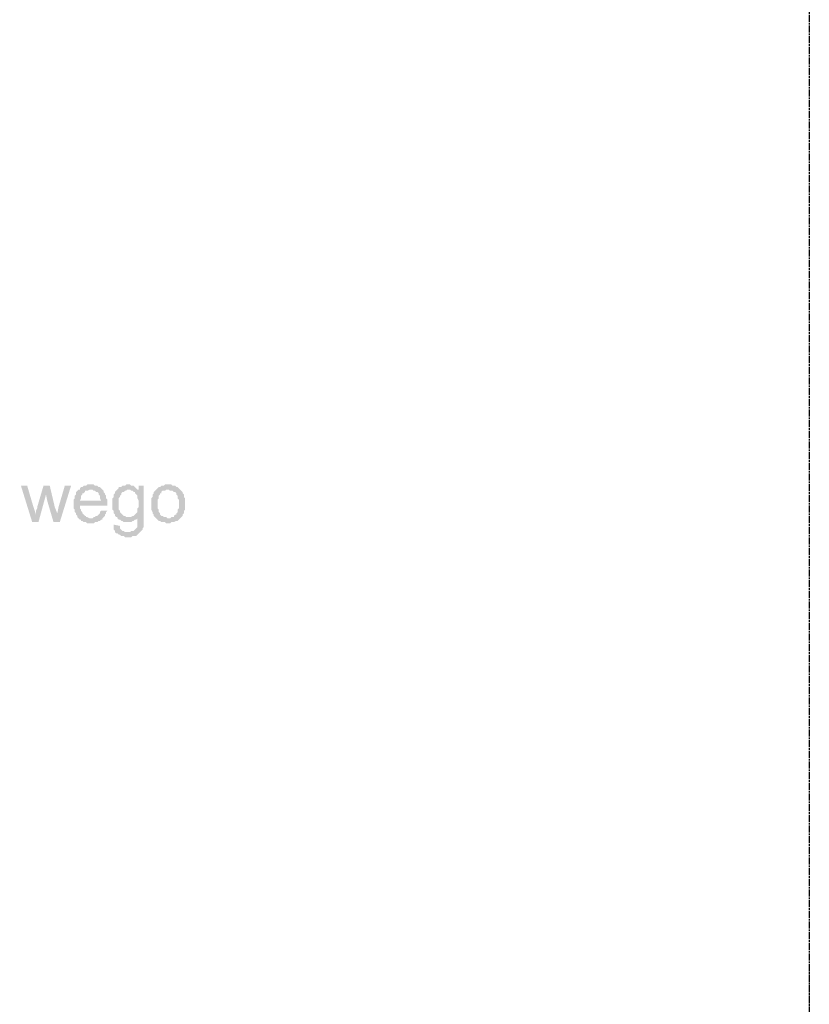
# Model space of a CAD drawing. Header units: millimetres. Extents: x -523 to 1404227, y -783705 to 1038705.
# Tile 432 of 508: x 711143 to 713810, y 231822 to 235146. Entities that reach past the tile are written whole.
import ezdxf

# ---------------------------------------------------------------- set-up
doc = ezdxf.new("R2010")
doc.units = ezdxf.units.MM
doc.linetypes.add('ACAD_ISO08W100', pattern=[36, 24, -3, 6, -3])
doc.layers.add('!!ELEKTRYKA', color=7, linetype='Continuous')

msp = doc.modelspace()

# ---------------------------------------------------------------- hatches: boundary and pattern name
at = {"layer": '!!ELEKTRYKA', "linetype": 'ACAD_ISO08W100'}
for points in [[(711168.23, 233572.51), (711147.06, 233572.51), (711185.16, 233449.74), (711197.86, 233475.15), (711189.4, 233500.55)], [(711244.43, 233572.51), (711223.26, 233572.51), (711202.1, 233500.55), (711202.1, 233496.31), (711197.86, 233487.85), (711197.86, 233483.61), (711197.86, 233479.38), (711197.86, 233475.15), (711197.86, 233475.15), (711185.16, 233449.74), (711206.33, 233449.74), (711231.73, 233542.88)], [(711244.43, 233572.51), (711231.73, 233542.88), (711235.96, 233521.71), (711257.13, 233449.74), (711269.83, 233479.38), (711261.37, 233500.55)], [(711316.4, 233572.51), (711295.23, 233572.51), (711274.07, 233500.55), (711269.83, 233479.38), (711257.13, 233449.74), (711278.3, 233449.74)], [(711341.8, 233559.81), (711341.8, 233559.81), (711337.57, 233555.58), (711333.33, 233551.35), (711333.33, 233547.11), (711333.33, 233542.88), (711329.1, 233538.65), (711329.1, 233534.41), (711329.1, 233530.18), (711324.87, 233525.95), (711324.87, 233521.71), (711324.87, 233517.48), (711324.87, 233509.01), (711324.87, 233504.78), (711324.87, 233500.55), (711324.87, 233496.31), (711329.1, 233492.08), (711329.1, 233487.85), (711329.1, 233483.61), (711333.33, 233479.38), (711333.33, 233475.15), (711337.57, 233470.91), (711337.57, 233466.68), (711341.8, 233462.45), (711384.13, 233462.45), (711384.13, 233462.45), (711379.9, 233462.45), (711371.43, 233466.68), (711367.2, 233466.68), (711367.2, 233470.91), (711362.97, 233470.91), (711358.73, 233475.15), (711358.73, 233475.15), (711354.5, 233479.38), (711354.5, 233483.61), (711350.27, 233487.85), (711350.27, 233492.08), (711346.03, 233496.31), (711346.03, 233500.55), (711346.03, 233504.78), (711439.17, 233504.78), (711439.17, 233509.01), (711439.17, 233513.25), (711439.17, 233517.48), (711439.17, 233521.71), (711346.03, 233521.71), (711346.03, 233521.71), (711350.27, 233530.18), (711350.27, 233534.41), (711350.27, 233538.65), (711354.5, 233542.88), (711354.5, 233547.11), (711358.73, 233547.11), (711362.97, 233551.35), (711362.97, 233555.58), (711367.2, 233555.58), (711371.43, 233555.58), (711379.9, 233559.81), (711384.13, 233559.81)], [(711384.13, 233576.75), (711371.43, 233576.75), (711367.2, 233572.51), (711358.73, 233572.51), (711354.5, 233568.28), (711350.27, 233568.28), (711346.03, 233564.05), (711346.03, 233559.81), (711341.8, 233559.81), (711384.13, 233559.81), (711384.13, 233559.81), (711388.37, 233559.81), (711392.6, 233555.58), (711396.84, 233555.58), (711401.07, 233551.35), (711405.3, 233551.35), (711409.54, 233547.11), (711409.54, 233547.11), (711409.54, 233542.88), (711413.77, 233538.65), (711413.77, 233534.41), (711413.77, 233530.18), (711418, 233521.71), (711346.03, 233521.71), (711439.17, 233521.71), (711439.17, 233525.95), (711434.94, 233530.18), (711434.94, 233534.41), (711434.94, 233538.65), (711430.7, 233542.88), (711430.7, 233547.11), (711426.47, 233551.35), (711426.47, 233555.58), (711422.24, 233559.81), (711422.24, 233559.81), (711418, 233564.05), (711413.77, 233568.28), (711409.54, 233568.28), (711405.3, 233572.51), (711401.07, 233572.51), (711396.84, 233572.51), (711392.6, 233576.75), (711388.37, 233576.75)], [(711473.04, 233559.81), (711468.8, 233555.58), (711464.57, 233551.35), (711464.57, 233547.11), (711460.34, 233542.88), (711460.34, 233542.88), (711460.34, 233538.65), (711460.34, 233534.41), (711456.1, 233530.18), (711456.1, 233525.95), (711456.1, 233521.71), (711456.1, 233517.48), (711456.1, 233513.25), (711456.1, 233513.25), (711456.1, 233504.78), (711456.1, 233500.55), (711456.1, 233496.31), (711456.1, 233492.08), (711460.34, 233487.85), (711460.34, 233483.61), (711460.34, 233479.38), (711464.57, 233475.15), (711464.57, 233470.91), (711468.8, 233466.68), (711473.04, 233466.68), (711473.04, 233462.45), (711477.27, 233458.21), (711481.5, 233458.21), (711485.74, 233453.98), (711489.97, 233453.98), (711494.2, 233449.74), (711498.44, 233449.74), (711502.67, 233449.74), (711506.9, 233449.74), (711511.14, 233449.74), (711515.37, 233449.74), (711519.6, 233449.74), (711523.84, 233453.98), (711528.07, 233453.98), (711532.31, 233458.21), (711536.54, 233458.21), (711540.77, 233462.45), (711540.77, 233466.68), (711561.94, 233466.68), (711511.14, 233466.68), (711506.9, 233466.68), (711502.67, 233466.68), (711498.44, 233470.91), (711494.2, 233470.91), (711489.97, 233475.15), (711485.74, 233479.38), (711485.74, 233479.38), (711485.74, 233479.38), (711481.5, 233483.61), (711481.5, 233487.85), (711477.27, 233492.08), (711477.27, 233496.31), (711477.27, 233500.55), (711477.27, 233509.01), (711477.27, 233513.25), (711477.27, 233517.48), (711477.27, 233521.71), (711477.27, 233525.95), (711477.27, 233530.18), (711481.5, 233534.41), (711481.5, 233538.65), (711485.74, 233542.88), (711485.74, 233547.11), (711489.97, 233551.35), (711494.2, 233551.35), (711498.44, 233555.58), (711502.67, 233555.58), (711506.9, 233559.81), (711511.14, 233559.81)], [(711506.9, 233576.75), (711506.9, 233576.75), (711502.67, 233576.75), (711498.44, 233572.51), (711494.2, 233572.51), (711489.97, 233572.51), (711485.74, 233568.28), (711481.5, 233568.28), (711477.27, 233568.28), (711477.27, 233564.05), (711473.04, 233559.81), (711511.14, 233559.81), (711515.37, 233559.81), (711519.6, 233555.58), (711545.01, 233559.81), (711545.01, 233559.81), (711540.77, 233559.81), (711536.54, 233564.05), (711532.31, 233568.28), (711532.31, 233568.28), (711528.07, 233572.51), (711523.84, 233572.51), (711519.6, 233572.51), (711515.37, 233576.75)], [(711561.94, 233572.51), (711545.01, 233572.51), (711545.01, 233559.81), (711519.6, 233555.58), (711523.84, 233555.58), (711528.07, 233551.35), (711532.31, 233551.35), (711532.31, 233547.11), (711536.54, 233542.88), (711536.54, 233542.88), (711540.77, 233538.65), (711540.77, 233534.41), (711540.77, 233530.18), (711545.01, 233521.71), (711545.01, 233517.48), (711545.01, 233513.25), (711545.01, 233509.01), (711545.01, 233500.55), (711540.77, 233496.31), (711540.77, 233492.08), (711540.77, 233487.85), (711540.77, 233483.61), (711536.54, 233479.38), (711536.54, 233479.38), (711532.31, 233475.15), (711528.07, 233470.91), (711523.84, 233470.91), (711519.6, 233466.68), (711515.37, 233466.68), (711511.14, 233466.68), (711561.94, 233466.68)], [(711604.27, 233559.81), (711600.04, 233555.58), (711595.81, 233551.35), (711595.81, 233547.11), (711591.57, 233542.88), (711591.57, 233542.88), (711591.57, 233534.41), (711587.34, 233530.18), (711587.34, 233525.95), (711587.34, 233521.71), (711587.34, 233517.48), (711587.34, 233513.25), (711587.34, 233509.01), (711587.34, 233504.78), (711587.34, 233500.55), (711587.34, 233496.31), (711587.34, 233492.08), (711591.57, 233483.61), (711591.57, 233479.38), (711591.57, 233479.38), (711595.81, 233475.15), (711595.81, 233470.91), (711600.04, 233466.68), (711604.27, 233462.45), (711642.37, 233462.45), (711642.37, 233462.45), (711638.14, 233466.68), (711633.91, 233466.68), (711629.67, 233466.68), (711625.44, 233470.91), (711621.21, 233470.91), (711616.97, 233475.15), (711616.97, 233475.15), (711616.97, 233479.38), (711612.74, 233483.61), (711612.74, 233487.85), (711612.74, 233492.08), (711608.51, 233496.31), (711608.51, 233500.55), (711608.51, 233504.78), (711608.51, 233513.25), (711608.51, 233513.25), (711608.51, 233517.48), (711608.51, 233521.71), (711608.51, 233525.95), (711612.74, 233530.18), (711612.74, 233534.41), (711612.74, 233538.65), (711616.97, 233542.88), (711616.97, 233547.11), (711621.21, 233547.11), (711621.21, 233551.35), (711625.44, 233555.58), (711629.67, 233555.58), (711633.91, 233555.58), (711638.14, 233559.81), (711642.37, 233559.81)], [(711642.37, 233576.75), (711633.91, 233576.75), (711629.67, 233572.51), (711621.21, 233572.51), (711616.97, 233568.28), (711612.74, 233568.28), (711608.51, 233564.05), (711604.27, 233559.81), (711604.27, 233559.81), (711604.27, 233559.81), (711642.37, 233559.81), (711646.61, 233559.81), (711650.84, 233555.58), (711655.08, 233555.58), (711659.31, 233555.58), (711663.54, 233551.35), (711667.78, 233551.35), (711672.01, 233547.11), (711672.01, 233542.88), (711676.24, 233538.65), (711676.24, 233534.41), (711676.24, 233530.18), (711680.48, 233525.95), (711680.48, 233521.71), (711680.48, 233517.48), (711680.48, 233513.25), (711680.48, 233509.01), (711680.48, 233504.78), (711680.48, 233500.55), (711680.48, 233496.31), (711676.24, 233492.08), (711676.24, 233487.85), (711676.24, 233483.61), (711672.01, 233479.38), (711672.01, 233475.15), (711667.78, 233475.15), (711663.54, 233470.91), (711663.54, 233466.68), (711659.31, 233466.68), (711655.08, 233466.68), (711650.84, 233462.45), (711642.37, 233462.45), (711604.27, 233462.45), (711604.27, 233462.45), (711608.51, 233458.21), (711612.74, 233453.98), (711616.97, 233453.98), (711621.21, 233449.74), (711625.44, 233449.74), (711629.67, 233449.74), (711633.91, 233449.74), (711638.14, 233445.51), (711642.37, 233445.51), (711646.61, 233445.51), (711650.84, 233445.51), (711655.08, 233449.74), (711659.31, 233449.74), (711663.54, 233449.74), (711672.01, 233453.98), (711676.24, 233453.98), (711676.24, 233453.98), (711680.48, 233458.21), (711684.71, 233462.45), (711684.71, 233462.45), (711688.94, 233466.68), (711693.18, 233470.91), (711693.18, 233475.15), (711693.18, 233475.15), (711697.41, 233479.38), (711697.41, 233483.61), (711697.41, 233487.85), (711701.64, 233492.08), (711701.64, 233496.31), (711701.64, 233500.55), (711701.64, 233509.01), (711701.64, 233513.25), (711701.64, 233517.48), (711701.64, 233521.71), (711701.64, 233525.95), (711701.64, 233530.18), (711697.41, 233534.41), (711697.41, 233538.65), (711697.41, 233542.88), (711693.18, 233547.11), (711693.18, 233551.35), (711688.94, 233555.58), (711684.71, 233559.81), (711684.71, 233559.81), (711680.48, 233564.05), (711676.24, 233568.28), (711672.01, 233568.28), (711667.78, 233572.51), (711663.54, 233572.51), (711659.31, 233572.51), (711655.08, 233576.75), (711650.84, 233576.75)], [(711418, 233487.85), (711413.77, 233483.61), (711413.77, 233479.38), (711409.54, 233475.15), (711405.3, 233470.91), (711405.3, 233470.91), (711401.07, 233470.91), (711396.84, 233466.68), (711392.6, 233466.68), (711388.37, 233462.45), (711384.13, 233462.45), (711341.8, 233462.45), (711341.8, 233462.45), (711346.03, 233458.21), (711350.27, 233458.21), (711350.27, 233453.98), (711354.5, 233453.98), (711358.73, 233449.74), (711362.97, 233449.74), (711367.2, 233449.74), (711371.43, 233445.51), (711379.9, 233445.51), (711384.13, 233445.51), (711388.37, 233445.51), (711392.6, 233445.51), (711396.84, 233449.74), (711401.07, 233449.74), (711405.3, 233449.74), (711409.54, 233453.98), (711413.77, 233453.98), (711418, 233458.21), (711422.24, 233458.21), (711422.24, 233462.45), (711426.47, 233466.68), (711430.7, 233470.91), (711430.7, 233475.15), (711434.94, 233479.38), (711434.94, 233483.61), (711439.17, 233487.85)], [(711561.94, 233466.68), (711540.77, 233466.68), (711540.77, 233437.04), (711540.77, 233437.04), (711540.77, 233432.81), (711536.54, 233428.58), (711532.31, 233424.34), (711532.31, 233424.34), (711532.31, 233424.34), (711528.07, 233420.11), (711523.84, 233420.11), (711519.6, 233420.11), (711515.37, 233415.88), (711506.9, 233415.88), (711464.57, 233415.88), (711468.8, 233411.64), (711473.04, 233411.64), (711473.04, 233411.64), (711477.27, 233407.41), (711481.5, 233407.41), (711485.74, 233403.18), (711489.97, 233403.18), (711494.2, 233403.18), (711498.44, 233398.94), (711502.67, 233398.94), (711506.9, 233398.94), (711511.14, 233398.94), (711519.6, 233398.94), (711523.84, 233403.18), (711528.07, 233403.18), (711532.31, 233403.18), (711536.54, 233403.18), (711540.77, 233407.41), (711540.77, 233407.41), (711545.01, 233411.64), (711549.24, 233415.88), (711553.47, 233420.11), (711553.47, 233420.11), (711557.71, 233424.34), (711557.71, 233428.58), (711561.94, 233432.81), (711561.94, 233437.04), (711561.94, 233437.04), (711561.94, 233445.51), (711561.94, 233449.74), (711561.94, 233453.98), (711561.94, 233458.21)], [(711460.34, 233441.28), (711460.34, 233424.34), (711464.57, 233420.11), (711464.57, 233415.88), (711506.9, 233415.88), (711502.67, 233415.88), (711498.44, 233415.88), (711494.2, 233420.11), (711489.97, 233420.11), (711485.74, 233424.34), (711485.74, 233424.34), (711481.5, 233428.58), (711481.5, 233432.81), (711481.5, 233437.04)]]:
    msp.add_hatch(color=7, dxfattribs=at).paths.add_polyline_path(points)

# ---------------------------------------------------------------- linework, layer by layer
at = {"layer": '!!ELEKTRYKA', "color": 7, "linetype": 'ACAD_ISO08W100', "lineweight": -3}
msp.add_lwpolyline([(675509.95, 249850.1), (713809.9, 249850.1), (713809.9, 209251.39), (675509.95, 209251.39)], close=True, dxfattribs=at)

doc.saveas('drawing.dxf')
